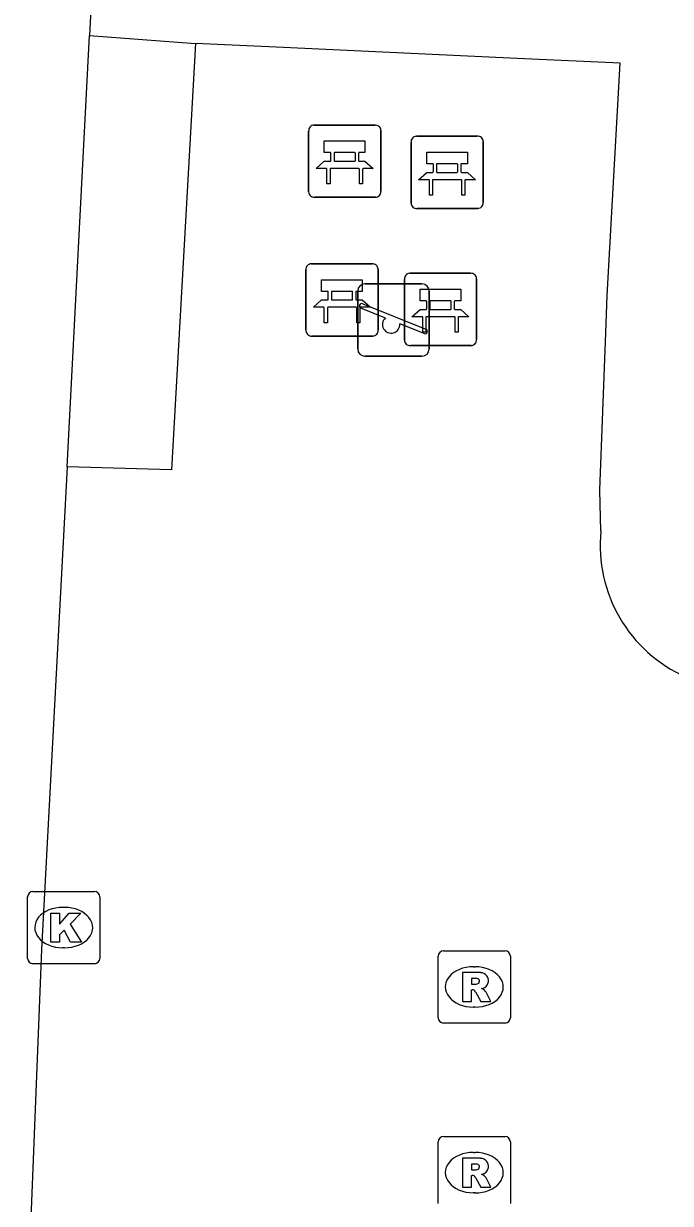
# Model space of a CAD drawing. Extents: x 160732 to 162105, y 387428 to 388479.
# Drawn here: x 160879.99 to 160888.94, y 387860.28 to 387876.61 of the extents above; entities that cross this region are included whole.
import ezdxf

# ---------------------------------------------------------------- set-up
doc = ezdxf.new("R2010")
doc.units = 0
for name, color, linetype in [('IMGEO_Bank', 7, 'Continuous'), ('IMGEO_Groenvoorziening', 7, 'Continuous'), ('IMGEO_Kolk', 7, 'Continuous'), ('IMGEO_Rioolput', 7, 'Continuous'), ('IMGEO_Speelvoorziening', 7, 'Continuous'), ('IMGEO_Voetpad_gesloten', 7, 'Continuous'), ('IMGEO_Voetpad_open', 7, 'Continuous')]:
    doc.layers.add(name, color=color, linetype=linetype)

msp = doc.modelspace()

# ---------------------------------------------------------------- linework, layer by layer
at = {"layer": 'IMGEO_Bank'}
for p, q in [((160883.935, 387874.279), (160883.935, 387875.12)), ((160883.935, 387875.12), (160883.935, 387874.279)), ((160884.01, 387875.204), (160884.851, 387875.204)), ((160884.851, 387875.204), (160884.01, 387875.204)), ((160884.935, 387875.129), (160884.935, 387874.288)), ((160884.935, 387874.288), (160884.935, 387875.129)), ((160885.352, 387874.124), (160885.352, 387874.965)), ((160885.352, 387874.965), (160885.352, 387874.124)), ((160885.427, 387875.049), (160886.268, 387875.049)), ((160886.268, 387875.049), (160885.427, 387875.049)), ((160886.352, 387874.974), (160886.352, 387874.133)), ((160886.352, 387874.133), (160886.352, 387874.974)), ((160884.244, 387874.71), (160884.244, 387874.816)), ((160884.288, 387874.816), (160884.288, 387874.71)), ((160884.576, 387874.822), (160884.294, 387874.822)), ((160884.582, 387874.71), (160884.582, 387874.816)), ((160884.626, 387874.816), (160884.626, 387874.71)), ((160884.632, 387874.602), (160884.239, 387874.602)), ((160884.294, 387874.704), (160884.576, 387874.704)), ((160885.661, 387874.555), (160885.661, 387874.661)), ((160885.705, 387874.661), (160885.705, 387874.555)), ((160885.993, 387874.667), (160885.711, 387874.667)), ((160885.999, 387874.555), (160885.999, 387874.661)), ((160886.043, 387874.661), (160886.043, 387874.555)), ((160886.049, 387874.447), (160885.656, 387874.447)), ((160885.711, 387874.549), (160885.993, 387874.549)), ((160884.86, 387874.204), (160884.019, 387874.204)), ((160884.019, 387874.204), (160884.86, 387874.204)), ((160886.277, 387874.049), (160885.436, 387874.049)), ((160885.436, 387874.049), (160886.277, 387874.049)), ((160883.897, 387872.358), (160883.897, 387873.199)), ((160883.897, 387873.199), (160883.897, 387872.358)), ((160883.972, 387873.283), (160884.813, 387873.283)), ((160884.813, 387873.283), (160883.972, 387873.283)), ((160884.897, 387873.208), (160884.897, 387872.367)), ((160884.897, 387872.367), (160884.897, 387873.208)), ((160885.335, 387873.152), (160886.176, 387873.152)), ((160886.176, 387873.152), (160885.335, 387873.152)), ((160885.26, 387872.227), (160885.26, 387873.068)), ((160885.26, 387873.068), (160885.26, 387872.227)), ((160886.26, 387873.077), (160886.26, 387872.236)), ((160886.26, 387872.236), (160886.26, 387873.077)), ((160884.206, 387872.789), (160884.206, 387872.895)), ((160884.25, 387872.895), (160884.25, 387872.789)), ((160884.538, 387872.901), (160884.256, 387872.901)), ((160884.544, 387872.789), (160884.544, 387872.895)), ((160884.588, 387872.895), (160884.588, 387872.789)), ((160884.594, 387872.681), (160884.201, 387872.681)), ((160884.256, 387872.783), (160884.538, 387872.783)), ((160885.569, 387872.658), (160885.569, 387872.764)), ((160885.613, 387872.764), (160885.613, 387872.658)), ((160885.901, 387872.77), (160885.619, 387872.77)), ((160885.619, 387872.652), (160885.901, 387872.652)), ((160885.907, 387872.658), (160885.907, 387872.764)), ((160885.951, 387872.764), (160885.951, 387872.658)), ((160885.957, 387872.55), (160885.564, 387872.55)), ((160884.822, 387872.283), (160883.981, 387872.283)), ((160883.981, 387872.283), (160884.822, 387872.283)), ((160886.185, 387872.152), (160885.344, 387872.152)), ((160885.344, 387872.152), (160886.185, 387872.152))]:
    msp.add_line(p, q, dxfattribs=at)
for points in [[(160884.238, 387874.822), (160884.152, 387874.822), (160884.152, 387874.983), (160884.715, 387874.983), (160884.715, 387874.822), (160884.632, 387874.822)], [(160885.655, 387874.667), (160885.569, 387874.667), (160885.569, 387874.828), (160886.132, 387874.828), (160886.132, 387874.667), (160886.049, 387874.667)], [(160884.182, 387874.602), (160884.04, 387874.602), (160884.152, 387874.704), (160884.238, 387874.704)], [(160884.232, 387874.595), (160884.232, 387874.388), (160884.189, 387874.388), (160884.189, 387874.595)], [(160884.632, 387874.704), (160884.715, 387874.704), (160884.827, 387874.602), (160884.688, 387874.602)], [(160884.682, 387874.595), (160884.682, 387874.388), (160884.638, 387874.388), (160884.638, 387874.595)], [(160885.599, 387874.447), (160885.457, 387874.447), (160885.569, 387874.549), (160885.655, 387874.549)], [(160885.649, 387874.44), (160885.649, 387874.233), (160885.606, 387874.233), (160885.606, 387874.44)], [(160886.049, 387874.549), (160886.132, 387874.549), (160886.244, 387874.447), (160886.105, 387874.447)], [(160886.099, 387874.44), (160886.099, 387874.233), (160886.055, 387874.233), (160886.055, 387874.44)], [(160884.2, 387872.901), (160884.114, 387872.901), (160884.114, 387873.062), (160884.677, 387873.062), (160884.677, 387872.901), (160884.594, 387872.901)], [(160885.563, 387872.77), (160885.477, 387872.77), (160885.477, 387872.931), (160886.04, 387872.931), (160886.04, 387872.77), (160885.957, 387872.77)], [(160884.144, 387872.681), (160884.002, 387872.681), (160884.114, 387872.783), (160884.2, 387872.783)], [(160884.194, 387872.674), (160884.194, 387872.467), (160884.151, 387872.467), (160884.151, 387872.674)], [(160884.594, 387872.783), (160884.677, 387872.783), (160884.789, 387872.681), (160884.65, 387872.681)], [(160884.644, 387872.674), (160884.644, 387872.467), (160884.6, 387872.467), (160884.6, 387872.674)], [(160885.507, 387872.55), (160885.365, 387872.55), (160885.477, 387872.652), (160885.563, 387872.652)], [(160885.957, 387872.652), (160886.04, 387872.652), (160886.152, 387872.55), (160886.013, 387872.55)], [(160885.557, 387872.543), (160885.557, 387872.336), (160885.514, 387872.336), (160885.514, 387872.543)], [(160886.007, 387872.543), (160886.007, 387872.336), (160885.963, 387872.336), (160885.963, 387872.543)]]:
    msp.add_lwpolyline(points, dxfattribs=at)
for centre, radius, start, end in [((160884.013, 387875.126), 0.0779, 92.4484, 184.2845), ((160884.013, 387875.126), 0.0779, 92.4484, 184.2845), ((160884.857, 387875.126), 0.0779, 2.4484, 94.2845), ((160884.857, 387875.126), 0.0779, 2.4484, 94.2845), ((160885.43, 387874.971), 0.0779, 92.4484, 184.2845), ((160885.43, 387874.971), 0.0779, 92.4484, 184.2845), ((160886.274, 387874.971), 0.0779, 2.4484, 94.2845), ((160886.274, 387874.971), 0.0779, 2.4484, 94.2845), ((160884.237, 387874.815), 0.00671, 2.8957, 87.1043), ((160884.294, 387874.815), 0.00671, 92.8957, 177.1043), ((160884.576, 387874.815), 0.00671, 2.8957, 87.1043), ((160884.633, 387874.815), 0.00671, 92.8957, 177.1043), ((160884.182, 387874.595), 0.00671, 2.8957, 87.1043), ((160884.239, 387874.595), 0.00671, 92.8957, 177.1043), ((160884.237, 387874.711), 0.00671, 272.8957, 357.1043), ((160884.294, 387874.711), 0.00671, 182.8957, 267.1043), ((160884.576, 387874.711), 0.00671, 272.8957, 357.1043), ((160884.633, 387874.711), 0.00671, 182.8957, 267.1043), ((160884.631, 387874.595), 0.00671, 2.8957, 87.1043), ((160884.688, 387874.595), 0.00671, 92.8957, 177.1043), ((160885.654, 387874.66), 0.00671, 2.8957, 87.1043), ((160885.711, 387874.66), 0.00671, 92.8957, 177.1043), ((160885.993, 387874.66), 0.00671, 2.8957, 87.1043), ((160886.05, 387874.66), 0.00671, 92.8957, 177.1043), ((160885.599, 387874.44), 0.00671, 2.8957, 87.1043), ((160885.656, 387874.44), 0.00671, 92.8957, 177.1043), ((160885.654, 387874.556), 0.00671, 272.8957, 357.1043), ((160885.711, 387874.556), 0.00671, 182.8957, 267.1043), ((160885.993, 387874.556), 0.00671, 272.8957, 357.1043), ((160886.05, 387874.556), 0.00671, 182.8957, 267.1043), ((160886.048, 387874.44), 0.00671, 2.8957, 87.1043), ((160886.105, 387874.44), 0.00671, 92.8957, 177.1043), ((160884.013, 387874.282), 0.0779, 182.4484, 274.2845), ((160884.013, 387874.282), 0.0779, 182.4484, 274.2845), ((160884.857, 387874.282), 0.0779, 272.4484, 4.2845), ((160884.857, 387874.282), 0.0779, 272.4484, 4.2845), ((160885.43, 387874.127), 0.0779, 182.4484, 274.2845), ((160885.43, 387874.127), 0.0779, 182.4484, 274.2845), ((160886.274, 387874.127), 0.0779, 272.4484, 4.2845), ((160886.274, 387874.127), 0.0779, 272.4484, 4.2845), ((160883.975, 387873.205), 0.0779, 92.4484, 184.2845), ((160883.975, 387873.205), 0.0779, 92.4484, 184.2845), ((160884.819, 387873.205), 0.0779, 2.4484, 94.2845), ((160884.819, 387873.205), 0.0779, 2.4484, 94.2845), ((160885.338, 387873.074), 0.0779, 92.4484, 184.2845), ((160885.338, 387873.074), 0.0779, 92.4484, 184.2845), ((160886.182, 387873.074), 0.0779, 2.4484, 94.2845), ((160886.182, 387873.074), 0.0779, 2.4484, 94.2845), ((160884.199, 387872.894), 0.00671, 2.8957, 87.1043), ((160884.256, 387872.894), 0.00671, 92.8957, 177.1043), ((160884.538, 387872.894), 0.00671, 2.8957, 87.1043), ((160884.595, 387872.894), 0.00671, 92.8957, 177.1043), ((160884.144, 387872.674), 0.00671, 2.8957, 87.1043), ((160884.201, 387872.674), 0.00671, 92.8957, 177.1043), ((160884.199, 387872.79), 0.00671, 272.8957, 357.1043), ((160884.256, 387872.79), 0.00671, 182.8957, 267.1043), ((160884.538, 387872.79), 0.00671, 272.8957, 357.1043), ((160884.595, 387872.79), 0.00671, 182.8957, 267.1043), ((160884.593, 387872.674), 0.00671, 2.8957, 87.1043), ((160884.65, 387872.674), 0.00671, 92.8957, 177.1043), ((160885.562, 387872.763), 0.00671, 2.8957, 87.1043), ((160885.562, 387872.659), 0.00671, 272.8957, 357.1043), ((160885.619, 387872.763), 0.00671, 92.8957, 177.1043), ((160885.619, 387872.659), 0.00671, 182.8957, 267.1043), ((160885.901, 387872.763), 0.00671, 2.8957, 87.1043), ((160885.901, 387872.659), 0.00671, 272.8957, 357.1043), ((160885.958, 387872.763), 0.00671, 92.8957, 177.1043), ((160885.958, 387872.659), 0.00671, 182.8957, 267.1043), ((160885.507, 387872.543), 0.00671, 2.8957, 87.1043), ((160885.564, 387872.543), 0.00671, 92.8957, 177.1043), ((160885.956, 387872.543), 0.00671, 2.8957, 87.1043), ((160886.013, 387872.543), 0.00671, 92.8957, 177.1043), ((160883.975, 387872.361), 0.0779, 182.4484, 274.2845), ((160883.975, 387872.361), 0.0779, 182.4484, 274.2845), ((160884.819, 387872.361), 0.0779, 272.4484, 4.2845), ((160884.819, 387872.361), 0.0779, 272.4484, 4.2845), ((160885.338, 387872.23), 0.0779, 182.4484, 274.2845), ((160885.338, 387872.23), 0.0779, 182.4484, 274.2845), ((160886.182, 387872.23), 0.0779, 272.4484, 4.2845), ((160886.182, 387872.23), 0.0779, 272.4484, 4.2845)]:
    msp.add_arc(centre, radius, start, end, dxfattribs=at)
at = {"layer": 'IMGEO_Groenvoorziening'}
msp.add_lwpolyline([(160880.9, 387876.445), (160882.367, 387876.334)], dxfattribs=at)
at = {"layer": 'IMGEO_Kolk'}
for p, q in [((160880.044, 387863.67), (160880.044, 387864.522)), ((160880.119, 387864.596), (160880.971, 387864.596)), ((160881.045, 387864.522), (160881.045, 387863.67)), ((160880.532, 387864.376), (160880.557, 387864.376)), ((160880.555, 387863.816), (160880.53, 387863.816)), ((160880.971, 387863.596), (160880.119, 387863.596))]:
    msp.add_line(p, q, dxfattribs=at)
for points in [[(160880.044, 387863.67), (160880.044, 387864.522)], [(160880.119, 387864.596), (160880.971, 387864.596)], [(160881.045, 387864.522), (160881.045, 387863.67)], [(160880.365, 387864.296), (160880.488, 387864.296), (160880.488, 387864.145), (160880.618, 387864.296), (160880.782, 387864.296), (160880.636, 387864.145), (160880.789, 387863.896), (160880.637, 387863.896), (160880.552, 387864.06), (160880.488, 387863.993), (160880.488, 387863.896), (160880.365, 387863.896), (160880.365, 387864.296)], [(160880.971, 387863.596), (160880.119, 387863.596)]]:
    msp.add_lwpolyline(points, dxfattribs=at)
for centre, start, end in [((160880.121, 387864.52), 91.552, 178.448), ((160880.121, 387864.52), 91.552, 178.448), ((160880.969, 387864.52), 1.552, 88.448), ((160880.969, 387864.52), 1.552, 88.448), ((160880.121, 387863.672), 181.552, 268.448), ((160880.121, 387863.672), 181.552, 268.448), ((160880.969, 387863.672), 271.552, 358.448), ((160880.969, 387863.672), 271.552, 358.448)]:
    msp.add_arc(centre, 0.0765, start, end, dxfattribs=at)
for centre, major_axis, ratio, start_param, end_param in [((160880.531, 387864.096), (-0.387, 0.002), 0.722429, 4.712389, 7.853982), ((160880.556, 387864.096), (-0.39, 0.002), 0.717154, 1.570796, 4.712389)]:
    msp.add_ellipse(centre, major_axis=major_axis, ratio=ratio, start_param=start_param, end_param=end_param, dxfattribs=at)
at = {"layer": 'IMGEO_Rioolput'}
for p, q in [((160885.727, 387862.848), (160885.727, 387863.7)), ((160885.802, 387863.774), (160886.654, 387863.774)), ((160886.728, 387863.7), (160886.728, 387862.848)), ((160886.215, 387863.554), (160886.24, 387863.554)), ((160886.238, 387862.994), (160886.213, 387862.994)), ((160886.654, 387862.774), (160885.802, 387862.774)), ((160885.802, 387861.204), (160886.654, 387861.204)), ((160885.727, 387860.278), (160885.727, 387861.13)), ((160886.728, 387861.13), (160886.728, 387860.278)), ((160886.215, 387860.984), (160886.24, 387860.984)), ((160886.238, 387860.424), (160886.213, 387860.424))]:
    msp.add_line(p, q, dxfattribs=at)
for points in [[(160885.727, 387862.848), (160885.727, 387863.7)], [(160885.802, 387863.774), (160886.654, 387863.774)], [(160886.728, 387863.7), (160886.728, 387862.848)], [(160886.316, 387863.472), (160886.064, 387863.474), (160886.064, 387863.074)], [(160886.242, 387863.393), (160886.188, 387863.393), (160886.188, 387863.312)], [(160886.064, 387863.074), (160886.188, 387863.074), (160886.188, 387863.236), (160886.199, 387863.236)], [(160886.188, 387863.312), (160886.24, 387863.312)], [(160886.246, 387863.207), (160886.317, 387863.074), (160886.457, 387863.074), (160886.392, 387863.2)], [(160886.654, 387862.774), (160885.802, 387862.774)], [(160885.802, 387861.204), (160886.654, 387861.204)], [(160885.727, 387860.278), (160885.727, 387861.13)], [(160886.728, 387861.13), (160886.728, 387860.278)], [(160886.316, 387860.902), (160886.064, 387860.904), (160886.064, 387860.504)], [(160886.242, 387860.823), (160886.188, 387860.823), (160886.188, 387860.742)], [(160886.188, 387860.742), (160886.24, 387860.742)], [(160886.064, 387860.504), (160886.188, 387860.504), (160886.188, 387860.666), (160886.199, 387860.666)], [(160886.246, 387860.637), (160886.317, 387860.504), (160886.457, 387860.504), (160886.392, 387860.63)]]:
    msp.add_lwpolyline(points, dxfattribs=at)
for centre, radius, start, end in [((160885.804, 387863.698), 0.0765, 91.552, 178.448), ((160885.804, 387863.698), 0.0765, 91.552, 178.448), ((160886.652, 387863.698), 0.0765, 1.552, 88.448), ((160886.652, 387863.698), 0.0765, 1.552, 88.448), ((160886.248, 387863.297), 0.0964, 77.0061, 93.1865), ((160886.262, 387863.354), 0.0378, 276.6634, 79.6772), ((160886.315, 387863.362), 0.109, 350.3612, 89.416), ((160886.313, 387863.362), 0.112, 277.5842, 350.9817), ((160886.198, 387863.183), 0.0533, 26.0293, 88.6989), ((160886.224, 387863.501), 0.19, 274.7715, 282.9687), ((160886.297, 387863.147), 0.108, 29.5134, 73.7905), ((160885.804, 387862.85), 0.0765, 181.552, 268.448), ((160885.804, 387862.85), 0.0765, 181.552, 268.448), ((160886.652, 387862.85), 0.0765, 271.552, 358.448), ((160886.652, 387862.85), 0.0765, 271.552, 358.448), ((160885.804, 387861.128), 0.0765, 91.552, 178.448), ((160885.804, 387861.128), 0.0765, 91.552, 178.448), ((160886.652, 387861.128), 0.0765, 1.552, 88.448), ((160886.652, 387861.128), 0.0765, 1.552, 88.448), ((160886.315, 387860.792), 0.109, 350.3612, 89.416), ((160886.224, 387860.931), 0.19, 274.7715, 282.9687), ((160886.248, 387860.727), 0.0964, 77.0061, 93.1865), ((160886.262, 387860.784), 0.0378, 276.6634, 79.6772), ((160886.313, 387860.792), 0.112, 277.5842, 350.9817), ((160886.198, 387860.613), 0.0533, 26.0293, 88.6989), ((160886.297, 387860.577), 0.108, 29.5134, 73.7905)]:
    msp.add_arc(centre, radius, start, end, dxfattribs=at)
for centre, major_axis, ratio, start_param, end_param in [((160886.214, 387863.274), (-0.387, 0.002), 0.722429, 4.712389, 7.853982), ((160886.239, 387863.274), (-0.39, 0.002), 0.717154, 1.570796, 4.712389), ((160886.214, 387860.704), (-0.387, 0.002), 0.722429, 4.712389, 7.853982), ((160886.239, 387860.704), (-0.39, 0.002), 0.717154, 1.570796, 4.712389)]:
    msp.add_ellipse(centre, major_axis=major_axis, ratio=ratio, start_param=start_param, end_param=end_param, dxfattribs=at)
at = {"layer": 'IMGEO_Speelvoorziening'}
for p, q in [((160884.714, 387873.005), (160885.504, 387873.005)), ((160885.504, 387873.005), (160884.714, 387873.005)), ((160884.614, 387872.105), (160884.614, 387872.905)), ((160884.614, 387872.905), (160884.614, 387872.105)), ((160885.604, 387872.905), (160885.604, 387872.105)), ((160885.604, 387872.105), (160885.604, 387872.905)), ((160884.997, 387872.533), (160884.658, 387872.67)), ((160884.683, 387872.73), (160885.559, 387872.377)), ((160885.535, 387872.317), (160885.195, 387872.454)), ((160885.504, 387872.005), (160884.714, 387872.005)), ((160884.714, 387872.005), (160885.504, 387872.005))]:
    msp.add_line(p, q, dxfattribs=at)
for centre, radius, start, end in [((160884.714, 387872.905), 0.1, 90, 180), ((160884.714, 387872.905), 0.1, 90, 180), ((160885.504, 387872.905), 0.1, 0, 90), ((160885.504, 387872.905), 0.1, 360, 90), ((160884.671, 387872.7), 0.0327, 68.078, 248.078), ((160885.076, 387872.443), 0.12, 130.9928, 5.1632), ((160885.547, 387872.347), 0.0327, 248.078, 68.078), ((160884.714, 387872.105), 0.1, 180, 270), ((160884.714, 387872.105), 0.1, 180, 270), ((160885.504, 387872.105), 0.1, 270, 0), ((160885.504, 387872.105), 0.1, 270, 0)]:
    msp.add_arc(centre, radius, start, end, dxfattribs=at)
at = {"layer": 'IMGEO_Voetpad_gesloten'}
for points in [[(160881.058, 387879.499), (160880.9, 387876.445)], [(160880.591, 387870.472), (160880.9, 387876.445)], [(160880.591, 387870.472), (160880.239, 387863.793), (160879.85, 387854.025), (160879.706, 387852.67)]]:
    msp.add_lwpolyline(points, dxfattribs=at)
at = {"layer": 'IMGEO_Voetpad_open'}
for points in [[(160882.367, 387876.334), (160882.036, 387870.433), (160880.591, 387870.472)], [(160887.98, 387869.584), (160887.966, 387870.15), (160888.05, 387872.328), (160888.069, 387872.845), (160888.248, 387876.06), (160886.821, 387876.126), (160883.587, 387876.277), (160882.367, 387876.334)]]:
    msp.add_lwpolyline(points, dxfattribs=at)
msp.add_arc((160889.96, 387869.385), 1.99, 174.2512, 318.2664, dxfattribs=at)

doc.saveas('drawing.dxf')
